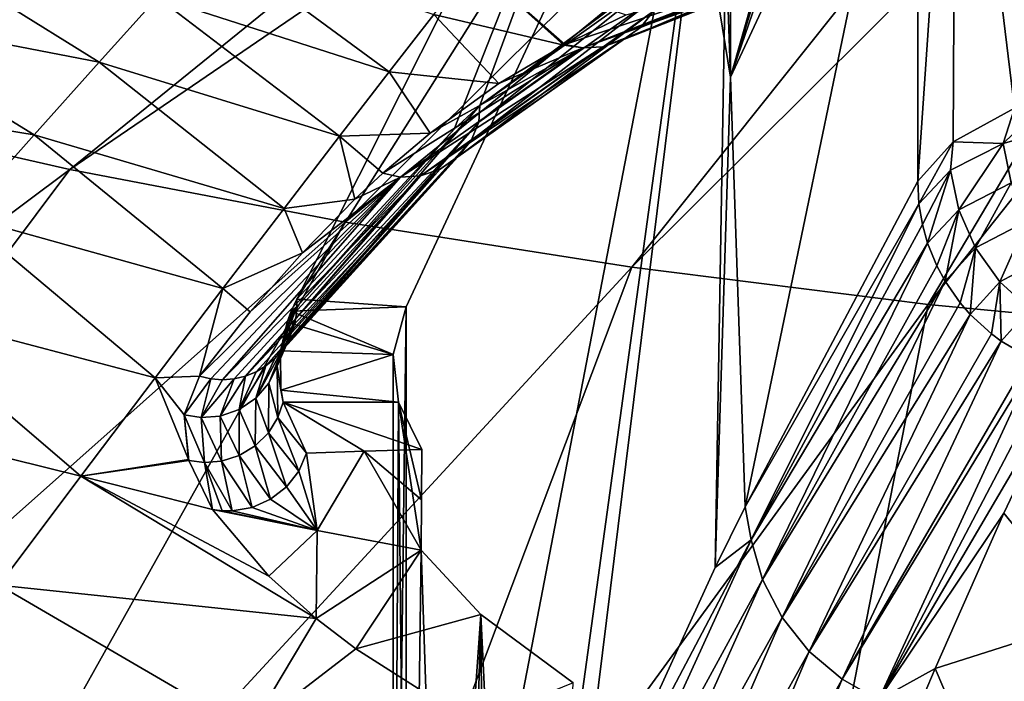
# Model space of a CAD drawing. Header units: metres. Extents: x -90 to 304, y -90 to 74.
# Tile 379 of 570: x 231.65 to 235.47, y 16.92 to 19.49. Entities that reach past the tile are written whole.
import ezdxf

# ---------------------------------------------------------------- set-up
doc = ezdxf.new("R2010")
doc.units = ezdxf.units.M
doc.layers.add('solid_21662050_350', color=7, linetype='CONTINUOUS')

msp = doc.modelspace()

# ---------------------------------------------------------------- linework, layer by layer
at = {"layer": 'solid_21662050_350'}
for points in [[(234.521347, 22.085938, 191.596085), (228.973709, 19.678011, 196.530258), (229.87059, 19.394985, 197.316391)], [(234.968094, 21.946051, 191.984634), (234.521347, 22.085938, 191.596085), (229.87059, 19.394985, 197.316391)], [(234.968094, 21.946051, 191.984634), (229.87059, 19.394985, 197.316391), (230.830566, 19.136803, 198.033524)], [(235.445862, 21.81847, 192.339005), (234.968094, 21.946051, 191.984634), (230.830566, 19.136803, 198.033524)], [(235.445862, 21.81847, 192.339005), (230.830566, 19.136803, 198.033524), (231.847656, 18.905067, 198.677185)], [(235.951691, 21.703979, 192.657013), (235.445862, 21.81847, 192.339005), (231.847656, 18.905067, 198.677185)], [(235.951691, 21.703979, 192.657013), (231.847656, 18.905067, 198.677185), (232.915543, 18.701227, 199.243378)], [(236.482498, 21.603287, 192.936691), (235.951691, 21.703979, 192.657013), (232.915543, 18.701227, 199.243378)], [(234.330597, 21.580872, 106.904694), (232.728149, 18.40222, 118.487755), (233.338913, 19.061548, 113.874153)], [(234.413651, 21.076187, 108.743774), (232.728149, 18.40222, 118.487755), (234.330597, 21.580872, 106.904694)], [(236.482498, 21.603287, 192.936691), (232.915543, 18.701227, 199.243378), (234.027557, 18.52655, 199.728561)], [(234.330597, 21.580872, 106.904694), (233.338913, 19.061548, 113.874153), (233.43811, 19.153154, 113.119171)], [(234.330597, 21.580872, 106.904694), (233.43811, 19.153154, 113.119171), (234.022659, 19.587032, 108.632675)], [(237.034973, 21.51701, 193.176346), (236.482498, 21.603287, 192.936691), (234.027557, 18.52655, 199.728561)], [(234.410599, 19.262512, 108.173233), (234.330597, 21.580872, 106.904694), (234.325729, 19.778139, 106.294273)], [(234.413651, 21.076187, 108.743774), (234.330597, 21.580872, 106.904694), (234.410599, 19.262512, 108.173233)], [(237.034973, 21.51701, 193.176346), (234.027557, 18.52655, 199.728561), (235.176788, 18.382124, 200.129715)], [(237.605743, 21.445683, 193.374451), (237.034973, 21.51701, 193.176346), (235.176788, 18.382124, 200.129715)], [(237.605743, 21.445683, 193.374451), (235.176788, 18.382124, 200.129715), (236.356049, 18.268848, 200.444351)], [(235.284821, 21.013298, 101.793335), (235.542038, 21.198984, 101.116692), (235.511292, 19.142267, 100.512573)], [(234.413651, 21.076187, 108.743774), (233.15213, 18.372522, 118.59597), (232.728149, 18.40222, 118.487755)], [(234.413651, 21.076187, 108.743774), (233.705643, 15.934495, 113.081017), (233.15213, 14.527333, 117.331146)], [(234.413651, 21.076187, 108.743774), (233.15213, 14.527333, 117.331146), (233.15213, 18.372522, 118.59597)], [(234.413651, 21.076187, 108.743774), (233.807373, 16.17358, 112.293518), (233.705643, 15.934495, 113.081017)], [(234.413651, 21.076187, 108.743774), (234.351303, 17.361851, 108.052902), (233.807373, 16.17358, 112.293518)], [(234.413651, 21.076187, 108.743774), (234.410599, 19.262512, 108.173233), (234.351303, 17.361851, 108.052902)], [(234.410599, 19.262512, 108.173233), (234.921509, 20.930098, 102.096519), (235.017624, 21.031384, 101.727432)], [(234.410599, 19.262512, 108.173233), (235.017624, 21.031384, 101.727432), (235.137024, 20.81938, 102.499985)], [(235.284821, 21.013298, 101.793335), (235.2742, 19.012121, 101.175255), (235.137024, 18.859087, 101.855171)], [(235.284821, 21.013298, 101.793335), (235.137024, 18.859087, 101.855171), (235.137024, 20.81938, 102.499985)], [(235.284821, 21.013298, 101.793335), (235.511292, 19.142267, 100.512573), (235.2742, 19.012121, 101.175255)], [(234.410599, 19.262512, 108.173233), (234.854584, 20.827171, 102.471588), (234.921509, 20.930098, 102.096519)], [(234.410599, 19.262512, 108.173233), (234.325729, 19.778139, 106.294273), (234.854584, 20.827171, 102.471588)], [(234.410599, 19.262512, 108.173233), (235.137024, 20.81938, 102.499985), (234.466675, 17.59634, 107.147659)], [(235.137024, 20.81938, 102.499985), (235.137024, 18.859087, 101.855171), (234.466675, 17.59634, 107.147659)], [(230.923492, 19.520864, 113.840118), (231.20282, 19.792429, 111.672928), (231.961258, 19.320621, 112.642792)], [(231.20282, 19.792429, 111.672928), (232.187561, 19.572529, 110.479134), (231.961258, 19.320621, 112.642792)], [(232.187561, 19.572529, 110.479134), (232.390167, 19.795725, 108.247589), (233.085953, 19.283936, 110.22757)], [(232.390167, 19.795725, 108.247589), (233.259567, 19.505608, 107.992546), (233.085953, 19.283936, 110.22757)], [(234.060776, 19.455313, 107.589035), (234.794769, 19.770372, 102.138245), (234.812912, 19.797483, 102.141487)], [(234.060776, 19.455313, 107.589035), (234.812912, 19.797483, 102.141487), (234.112167, 19.519163, 107.600082)], [(234.060776, 19.455313, 107.589035), (234.762543, 19.734091, 102.132881), (234.794769, 19.770372, 102.138245)], [(233.992477, 19.407436, 107.576904), (234.730484, 19.707491, 102.127884), (234.762543, 19.734091, 102.132881)], [(233.992477, 19.407436, 107.576904), (234.762543, 19.734091, 102.132881), (234.060776, 19.455313, 107.589035)], [(233.992477, 19.407436, 107.576904), (234.695709, 19.686033, 102.122711), (234.730484, 19.707491, 102.127884)], [(233.259567, 19.505608, 107.992546), (233.415665, 19.700169, 105.68042), (233.763214, 19.387476, 107.584328)], [(233.415665, 19.700169, 105.68042), (233.768173, 19.390125, 107.546059), (233.763214, 19.387476, 107.584328)], [(233.415665, 19.700169, 105.68042), (234.005325, 19.504053, 105.714844), (233.768173, 19.390125, 107.546059)], [(233.9151, 19.380987, 107.565094), (234.650421, 19.666876, 102.11628), (234.695709, 19.686033, 102.122711)], [(233.9151, 19.380987, 107.565094), (234.695709, 19.686033, 102.122711), (233.992477, 19.407436, 107.576904)], [(234.141296, 19.654474, 107.714622), (233.43811, 19.153154, 113.119171), (233.434036, 19.088497, 113.058899)], [(234.142944, 19.590511, 107.608986), (234.141296, 19.654474, 107.714622), (233.434036, 19.088497, 113.058899)], [(234.141296, 19.654474, 107.714622), (234.022659, 19.587032, 108.632675), (233.43811, 19.153154, 113.119171)], [(234.543289, 19.652596, 102.102127), (233.768173, 19.390125, 107.546059), (234.005325, 19.504053, 105.714844)], [(233.837845, 19.376471, 107.55481), (233.768173, 19.390125, 107.546059), (234.543289, 19.652596, 102.102127)], [(233.837845, 19.376471, 107.55481), (234.561874, 19.652222, 102.104485), (234.619736, 19.658621, 102.112083)], [(233.837845, 19.376471, 107.55481), (234.619736, 19.658621, 102.112083), (233.9151, 19.380987, 107.565094)], [(233.837845, 19.376471, 107.55481), (234.543289, 19.652596, 102.102127), (234.561874, 19.652222, 102.104485)], [(233.9151, 19.380987, 107.565094), (234.619736, 19.658621, 102.112083), (234.650421, 19.666876, 102.11628)], [(231.961258, 19.320621, 112.642792), (232.187561, 19.572529, 110.479134), (232.892944, 19.033894, 112.397293)], [(232.187561, 19.572529, 110.479134), (233.085953, 19.283936, 110.22757), (232.892944, 19.033894, 112.397293)], [(234.142944, 19.590511, 107.608986), (233.434036, 19.088497, 113.058899), (233.403671, 19.017406, 113.046585)], [(234.112167, 19.519163, 107.600082), (234.142944, 19.590511, 107.608986), (233.403671, 19.017406, 113.046585)], [(230.610947, 19.217224, 115.952316), (230.923492, 19.520864, 113.840118), (231.708984, 19.038769, 114.750557)], [(230.923492, 19.520864, 113.840118), (231.961258, 19.320621, 112.642792), (231.708984, 19.038769, 114.750557)], [(234.112167, 19.519163, 107.600082), (233.403671, 19.017406, 113.046585), (233.3526, 18.953783, 113.03244)], [(234.060776, 19.455313, 107.589035), (234.112167, 19.519163, 107.600082), (233.3526, 18.953783, 113.03244)], [(233.085953, 19.283936, 110.22757), (233.259567, 19.505608, 107.992546), (233.511826, 19.238356, 109.52076)], [(233.259567, 19.505608, 107.992546), (233.763214, 19.387476, 107.584328), (233.511826, 19.238356, 109.52076)], [(234.060776, 19.455313, 107.589035), (233.3526, 18.953783, 113.03244), (233.284485, 18.906105, 113.017921)], [(233.992477, 19.407436, 107.576904), (234.060776, 19.455313, 107.589035), (233.284485, 18.906105, 113.017921)], [(233.992477, 19.407436, 107.576904), (233.284485, 18.906105, 113.017921), (233.207153, 18.879827, 113.004692)], [(233.9151, 19.380987, 107.565094), (233.992477, 19.407436, 107.576904), (233.207153, 18.879827, 113.004692)], [(233.837845, 19.376471, 107.55481), (233.061966, 18.890911, 112.97139), (233.24527, 19.045727, 111.567444)], [(233.837845, 19.376471, 107.55481), (233.129807, 18.87545, 112.994034), (233.061966, 18.890911, 112.97139)], [(233.9151, 19.380987, 107.565094), (233.207153, 18.879827, 113.004692), (233.129807, 18.87545, 112.994034)], [(233.837845, 19.376471, 107.55481), (233.9151, 19.380987, 107.565094), (233.129807, 18.87545, 112.994034)], [(233.837845, 19.376471, 107.55481), (233.24527, 19.045727, 111.567444), (233.511826, 19.238356, 109.52076)], [(233.837845, 19.376471, 107.55481), (233.511826, 19.238356, 109.52076), (233.763214, 19.387476, 107.584328)], [(233.837845, 19.376471, 107.55481), (233.763214, 19.387476, 107.584328), (233.768173, 19.390125, 107.546059)], [(231.708984, 19.038769, 114.750557), (231.961258, 19.320621, 112.642792), (232.678604, 18.754204, 114.513496)], [(231.961258, 19.320621, 112.642792), (232.892944, 19.033894, 112.397293), (232.678604, 18.754204, 114.513496)], [(232.892944, 19.033894, 112.397293), (233.085953, 19.283936, 110.22757), (233.24527, 19.045727, 111.567444)], [(233.085953, 19.283936, 110.22757), (233.511826, 19.238356, 109.52076), (233.24527, 19.045727, 111.567444)], [(234.410599, 19.262512, 108.173233), (234.466675, 17.59634, 107.147659), (234.351303, 17.361851, 108.052902)], [(230.610947, 19.217224, 115.952316), (231.708984, 19.038769, 114.750557), (231.428711, 18.725018, 116.814476)], [(235.468033, 19.005716, 100.601364), (235.511292, 19.142267, 100.512573), (235.666321, 19.198526, 100.192467)], [(235.750183, 19.085377, 100.02314), (235.468033, 19.005716, 100.601364), (235.666321, 19.198526, 100.192467)], [(231.847656, 18.905067, 198.677185), (230.830566, 19.136803, 198.033524), (227.651947, 15.768793, 204.464615)], [(233.43811, 19.153154, 113.119171), (232.728149, 18.37229, 118.476974), (232.724091, 18.32773, 118.468613)], [(233.434036, 19.088497, 113.058899), (233.43811, 19.153154, 113.119171), (232.724091, 18.32773, 118.468613)], [(233.43811, 19.153154, 113.119171), (233.338913, 19.061548, 113.874153), (232.728149, 18.37229, 118.476974)], [(235.468033, 19.005716, 100.601364), (235.2742, 19.012121, 101.175255), (235.511292, 19.142267, 100.512573)], [(233.434036, 19.088497, 113.058899), (232.712952, 18.284533, 118.459549), (232.695313, 18.243662, 118.450027)], [(233.403671, 19.017406, 113.046585), (233.434036, 19.088497, 113.058899), (232.695313, 18.243662, 118.450027)], [(233.434036, 19.088497, 113.058899), (232.724091, 18.32773, 118.468613), (232.712952, 18.284533, 118.459549)], [(233.338913, 19.061548, 113.874153), (232.728149, 18.40222, 118.487755), (232.728149, 18.37229, 118.476974)], [(235.498306, 18.852722, 100.588234), (235.468033, 19.005716, 100.601364), (235.750183, 19.085377, 100.02314)], [(231.428711, 18.725018, 116.814476), (231.708984, 19.038769, 114.750557), (232.441116, 18.442984, 116.587906)], [(231.708984, 19.038769, 114.750557), (232.678604, 18.754204, 114.513496), (232.441116, 18.442984, 116.587906)], [(232.678604, 18.754204, 114.513496), (232.892944, 19.033894, 112.397293), (232.953094, 18.790091, 113.802765)], [(232.892944, 19.033894, 112.397293), (233.24527, 19.045727, 111.567444), (233.061966, 18.890911, 112.97139)], [(232.892944, 19.033894, 112.397293), (233.061966, 18.890911, 112.97139), (232.953094, 18.790091, 113.802765)], [(233.403671, 19.017406, 113.046585), (232.671585, 18.206057, 118.440254), (232.642319, 18.172577, 118.430473)], [(233.3526, 18.953783, 113.03244), (233.403671, 19.017406, 113.046585), (232.642319, 18.172577, 118.430473)], [(233.403671, 19.017406, 113.046585), (232.695313, 18.243662, 118.450027), (232.671585, 18.206057, 118.440254)], [(235.141312, 18.771458, 101.835991), (235.137024, 18.859087, 101.855171), (235.2742, 19.012121, 101.175255)], [(235.263443, 18.901871, 101.209435), (235.141312, 18.771458, 101.835991), (235.2742, 19.012121, 101.175255)], [(235.468033, 19.005716, 100.601364), (235.263443, 18.901871, 101.209435), (235.2742, 19.012121, 101.175255)], [(235.295532, 18.748566, 101.187813), (235.263443, 18.901871, 101.209435), (235.468033, 19.005716, 100.601364)], [(235.498306, 18.852722, 100.588234), (235.295532, 18.748566, 101.187813), (235.468033, 19.005716, 100.601364)], [(233.3526, 18.953783, 113.03244), (232.642319, 18.172577, 118.430473), (232.6082, 18.144005, 118.420898)], [(233.284485, 18.906105, 113.017921), (233.3526, 18.953783, 113.03244), (232.6082, 18.144005, 118.420898)], [(231.847656, 18.905067, 198.677185), (227.651947, 15.768793, 204.464615), (229.265793, 15.456266, 205.332703)], [(232.915543, 18.701227, 199.243378), (231.847656, 18.905067, 198.677185), (229.265793, 15.456266, 205.332703)], [(233.284485, 18.906105, 113.017921), (232.569992, 18.120993, 118.411751), (232.528595, 18.104069, 118.403244)], [(233.207153, 18.879827, 113.004692), (233.284485, 18.906105, 113.017921), (232.528595, 18.104069, 118.403244)], [(233.284485, 18.906105, 113.017921), (232.6082, 18.144005, 118.420898), (232.569992, 18.120993, 118.411751)], [(233.129807, 18.87545, 112.994034), (232.350739, 18.103004, 118.37925), (232.547638, 18.352602, 116.886986)], [(233.129807, 18.87545, 112.994034), (232.394958, 18.092999, 118.383423), (232.350739, 18.103004, 118.37925)], [(233.129807, 18.87545, 112.994034), (232.440063, 18.089911, 118.388916), (232.394958, 18.092999, 118.383423)], [(233.207153, 18.879827, 113.004692), (232.48494, 18.09363, 118.395569), (232.440063, 18.089911, 118.388916)], [(233.129807, 18.87545, 112.994034), (233.207153, 18.879827, 113.004692), (232.440063, 18.089911, 118.388916)], [(233.207153, 18.879827, 113.004692), (232.528595, 18.104069, 118.403244), (232.48494, 18.09363, 118.395569)], [(233.129807, 18.87545, 112.994034), (232.547638, 18.352602, 116.886986), (232.749588, 18.582375, 115.356682)], [(233.129807, 18.87545, 112.994034), (232.749588, 18.582375, 115.356682), (232.953094, 18.790091, 113.802765)], [(233.129807, 18.87545, 112.994034), (232.953094, 18.790091, 113.802765), (233.061966, 18.890911, 112.97139)], [(235.154572, 18.691879, 101.819611), (235.141312, 18.771458, 101.835991), (235.263443, 18.901871, 101.209435)], [(235.174942, 18.618834, 101.805481), (235.154572, 18.691879, 101.819611), (235.263443, 18.901871, 101.209435)], [(235.295532, 18.748566, 101.187813), (235.174942, 18.618834, 101.805481), (235.263443, 18.901871, 101.209435)], [(234.466675, 17.59634, 107.147659), (235.137024, 18.859087, 101.855171), (235.141312, 18.771458, 101.835991)], [(235.36058, 18.600838, 101.175484), (235.295532, 18.748566, 101.187813), (235.498306, 18.852722, 100.588234)], [(235.55986, 18.704779, 100.58828), (235.36058, 18.600838, 101.175484), (235.498306, 18.852722, 100.588234)], [(232.441116, 18.442984, 116.587906), (232.678604, 18.754204, 114.513496), (232.749588, 18.582375, 115.356682)], [(232.678604, 18.754204, 114.513496), (232.953094, 18.790091, 113.802765), (232.749588, 18.582375, 115.356682)], [(234.490707, 17.46863, 107.023392), (234.466675, 17.59634, 107.147659), (235.141312, 18.771458, 101.835991)], [(234.490707, 17.46863, 107.023392), (235.141312, 18.771458, 101.835991), (235.154572, 18.691879, 101.819611)], [(231.118713, 18.376694, 118.846695), (231.428711, 18.725018, 116.814476), (232.178772, 18.097588, 118.632111)], [(231.428711, 18.725018, 116.814476), (232.441116, 18.442984, 116.587906), (232.178772, 18.097588, 118.632111)], [(235.210297, 18.532059, 101.789932), (235.174942, 18.618834, 101.805481), (235.295532, 18.748566, 101.187813)], [(235.242432, 18.47254, 101.780144), (235.210297, 18.532059, 101.789932), (235.295532, 18.748566, 101.187813)], [(235.36058, 18.600838, 101.175484), (235.242432, 18.47254, 101.780144), (235.295532, 18.748566, 101.187813)], [(232.915543, 18.701227, 199.243378), (229.265793, 15.456266, 205.332703), (230.948105, 15.188368, 206.076813)], [(234.027557, 18.52655, 199.728561), (232.915543, 18.701227, 199.243378), (230.948105, 15.188368, 206.076813)], [(234.490707, 17.46863, 107.023392), (235.154572, 18.691879, 101.819611), (235.174942, 18.618834, 101.805481)], [(235.455124, 18.469419, 101.173668), (235.36058, 18.600838, 101.175484), (235.55986, 18.704779, 100.58828)], [(235.649445, 18.572613, 100.601974), (235.455124, 18.469419, 101.173668), (235.55986, 18.704779, 100.58828)], [(234.534546, 17.315109, 106.988976), (234.490707, 17.46863, 107.023392), (235.174942, 18.618834, 101.805481)], [(234.534546, 17.315109, 106.988976), (235.174942, 18.618834, 101.805481), (235.210297, 18.532059, 101.789932)], [(235.3013, 18.388004, 101.7677), (235.242432, 18.47254, 101.780144), (235.36058, 18.600838, 101.175484)], [(235.34021, 18.34322, 101.761963), (235.3013, 18.388004, 101.7677), (235.36058, 18.600838, 101.175484)], [(235.455124, 18.469419, 101.173668), (235.34021, 18.34322, 101.761963), (235.36058, 18.600838, 101.175484)], [(232.441116, 18.442984, 116.587906), (232.749588, 18.582375, 115.356682), (232.547638, 18.352602, 116.886986)], [(235.571625, 18.362806, 101.182121), (235.455124, 18.469419, 101.173668), (235.649445, 18.572613, 100.601974)], [(234.027557, 18.52655, 199.728561), (230.948105, 15.188368, 206.076813), (232.688187, 14.966808, 206.692215)], [(235.176788, 18.382124, 200.129715), (234.027557, 18.52655, 199.728561), (232.688187, 14.966808, 206.692215)], [(234.534546, 17.315109, 106.988976), (235.210297, 18.532059, 101.789932), (235.242432, 18.47254, 101.780144)], [(234.610306, 17.167974, 106.959618), (234.534546, 17.315109, 106.988976), (235.242432, 18.47254, 101.780144)], [(234.610306, 17.167974, 106.959618), (235.242432, 18.47254, 101.780144), (235.3013, 18.388004, 101.7677)], [(235.422806, 18.267265, 101.754074), (235.34021, 18.34322, 101.761963), (235.455124, 18.469419, 101.173668)], [(235.460602, 18.239134, 101.751953), (235.422806, 18.267265, 101.754074), (235.455124, 18.469419, 101.173668)], [(235.571625, 18.362806, 101.182121), (235.460602, 18.239134, 101.751953), (235.455124, 18.469419, 101.173668)], [(232.178772, 18.097588, 118.632111), (232.441116, 18.442984, 116.587906), (232.350739, 18.103004, 118.37925)], [(232.441116, 18.442984, 116.587906), (232.547638, 18.352602, 116.886986), (232.350739, 18.103004, 118.37925)], [(230.777298, 17.991093, 120.859337), (231.118713, 18.376694, 118.846695), (231.889877, 17.715321, 120.657722)], [(231.118713, 18.376694, 118.846695), (232.178772, 18.097588, 118.632111), (231.889877, 17.715321, 120.657722)], [(232.665237, 18.201441, 119.219391), (232.728149, 18.37229, 118.476974), (232.707001, 18.341888, 118.650681)], [(232.724091, 18.32773, 118.468613), (232.728149, 18.37229, 118.476974), (232.665237, 18.201441, 119.219391)], [(235.176788, 18.382124, 200.129715), (232.688187, 14.966808, 206.692215), (234.47493, 14.793001, 207.174988)], [(232.706741, 18.355522, 118.657921), (232.728149, 18.37229, 118.476974), (232.728149, 18.40222, 118.487755)], [(233.15213, 18.372522, 118.59597), (232.706741, 18.355522, 118.657921), (232.728149, 18.40222, 118.487755)], [(233.101624, 18.187908, 119.268707), (232.706741, 18.355522, 118.657921), (233.15213, 18.372522, 118.59597)], [(232.706741, 18.355522, 118.657921), (232.707001, 18.341888, 118.650681), (232.728149, 18.37229, 118.476974)], [(233.15213, 18.372522, 118.59597), (233.15213, 14.527333, 117.331146), (233.100113, 14.221299, 118.163155)], [(233.101624, 18.187908, 119.268707), (233.15213, 18.372522, 118.59597), (233.100113, 14.221299, 118.163155)], [(236.356049, 18.268848, 200.444351), (235.176788, 18.382124, 200.129715), (234.47493, 14.793001, 207.174988)], [(234.610306, 17.167974, 106.959618), (235.3013, 18.388004, 101.7677), (235.34021, 18.34322, 101.761963)], [(232.665237, 18.201441, 119.219391), (232.707001, 18.341888, 118.650681), (232.691193, 18.31282, 118.81353)], [(232.706741, 18.355522, 118.657921), (232.691193, 18.31282, 118.81353), (232.707001, 18.341888, 118.650681)], [(233.101624, 18.187908, 119.268707), (232.691193, 18.31282, 118.81353), (232.706741, 18.355522, 118.657921)], [(234.71524, 17.036575, 106.937416), (234.610306, 17.167974, 106.959618), (235.34021, 18.34322, 101.761963)], [(234.71524, 17.036575, 106.937416), (235.34021, 18.34322, 101.761963), (235.422806, 18.267265, 101.754074)], [(235.568451, 18.176165, 101.749771), (235.460602, 18.239134, 101.751953), (235.571625, 18.362806, 101.182121)], [(232.724091, 18.32773, 118.468613), (232.665237, 18.201441, 119.219391), (232.652176, 18.142672, 119.198257)], [(232.712952, 18.284533, 118.459549), (232.724091, 18.32773, 118.468613), (232.652176, 18.142672, 119.198257)], [(233.101624, 18.187908, 119.268707), (232.665237, 18.201441, 119.219391), (232.691193, 18.31282, 118.81353)], [(232.695313, 18.243662, 118.450027), (232.712952, 18.284533, 118.459549), (232.652176, 18.142672, 119.198257)], [(236.356049, 18.268848, 200.444351), (234.47493, 14.793001, 207.174988), (236.296921, 14.668055, 207.522034)], [(234.71524, 17.036575, 106.937416), (235.422806, 18.267265, 101.754074), (235.460602, 18.239134, 101.751953)], [(232.695313, 18.243662, 118.450027), (232.652176, 18.142672, 119.198257), (232.619904, 18.076426, 119.183174)], [(232.671585, 18.206057, 118.440254), (232.695313, 18.243662, 118.450027), (232.619904, 18.076426, 119.183174)], [(234.842987, 16.928717, 106.923676), (234.71524, 17.036575, 106.937416), (235.460602, 18.239134, 101.751953)], [(234.842987, 16.928717, 106.923676), (235.460602, 18.239134, 101.751953), (235.568451, 18.176165, 101.749771)], [(232.671585, 18.206057, 118.440254), (232.619904, 18.076426, 119.183174), (232.569183, 18.017925, 119.169159)], [(232.642319, 18.172577, 118.430473), (232.671585, 18.206057, 118.440254), (232.569183, 18.017925, 119.169159)], [(232.652176, 18.142672, 119.198257), (232.665237, 18.201441, 119.219391), (232.666016, 18.048918, 119.775192)], [(233.101624, 18.187908, 119.268707), (232.666016, 18.048918, 119.775192), (232.665237, 18.201441, 119.219391)], [(233.121826, 18.00289, 119.942924), (232.666016, 18.048918, 119.775192), (233.101624, 18.187908, 119.268707)], [(233.121826, 18.00289, 119.942924), (233.101624, 18.187908, 119.268707), (233.100113, 14.221299, 118.163155)], [(232.6082, 18.144005, 118.420898), (232.569183, 18.017925, 119.169159), (232.503769, 17.974041, 119.157776)], [(232.569992, 18.120993, 118.411751), (232.6082, 18.144005, 118.420898), (232.503769, 17.974041, 119.157776)], [(232.6082, 18.144005, 118.420898), (232.642319, 18.172577, 118.430473), (232.569183, 18.017925, 119.169159)], [(232.619904, 18.076426, 119.183174), (232.652176, 18.142672, 119.198257), (232.654922, 17.94393, 119.927811)], [(232.652176, 18.142672, 119.198257), (232.675308, 18.002672, 119.94371), (232.654922, 17.94393, 119.927811)], [(232.652176, 18.142672, 119.198257), (232.666016, 18.048918, 119.775192), (232.675308, 18.002672, 119.94371)], [(234.842987, 16.928717, 106.923676), (235.568451, 18.176165, 101.749771), (235.593842, 18.164536, 101.749977)], [(234.984833, 16.849176, 106.918671), (234.842987, 16.928717, 106.923676), (235.593842, 18.164536, 101.749977)], [(234.984833, 16.849176, 106.918671), (235.593842, 18.164536, 101.749977), (235.661194, 18.138807, 101.751663)], [(232.178772, 18.097588, 118.632111), (232.350739, 18.103004, 118.37925), (232.290451, 17.953278, 119.146652)], [(232.394958, 18.092999, 118.383423), (232.290451, 17.953278, 119.146652), (232.350739, 18.103004, 118.37925)], [(232.528595, 18.104069, 118.403244), (232.503769, 17.974041, 119.157776), (232.430542, 17.948975, 119.150139)], [(232.48494, 18.09363, 118.395569), (232.528595, 18.104069, 118.403244), (232.430542, 17.948975, 119.150139)], [(232.528595, 18.104069, 118.403244), (232.569992, 18.120993, 118.411751), (232.503769, 17.974041, 119.157776)], [(234.984833, 16.849176, 106.918671), (235.661194, 18.138807, 101.751663), (235.730606, 18.119486, 101.75502)], [(234.984833, 16.849176, 106.918671), (235.730606, 18.119486, 101.75502), (235.470459, 17.572262, 103.982758)], [(235.470459, 17.572262, 103.982758), (235.730606, 18.119486, 101.75502), (235.805786, 17.160894, 105.19136)], [(231.889877, 17.715321, 120.657722), (232.178772, 18.097588, 118.632111), (232.30751, 17.780392, 119.89698)], [(232.178772, 18.097588, 118.632111), (232.290451, 17.953278, 119.146652), (232.30751, 17.780392, 119.89698)], [(232.394958, 18.092999, 118.383423), (232.35733, 17.943012, 119.146561), (232.290451, 17.953278, 119.146652)], [(232.48494, 18.09363, 118.395569), (232.430542, 17.948975, 119.150139), (232.35733, 17.943012, 119.146561)], [(232.440063, 18.089911, 118.388916), (232.48494, 18.09363, 118.395569), (232.35733, 17.943012, 119.146561)], [(232.394958, 18.092999, 118.383423), (232.440063, 18.089911, 118.388916), (232.35733, 17.943012, 119.146561)], [(232.569183, 18.017925, 119.169159), (232.619904, 18.076426, 119.183174), (232.618164, 17.884481, 119.915802)], [(232.619904, 18.076426, 119.183174), (232.654922, 17.94393, 119.927811), (232.618164, 17.884481, 119.915802)], [(233.121826, 18.00289, 119.942924), (232.675308, 18.002672, 119.94371), (232.666016, 18.048918, 119.775192)], [(230.777298, 17.991093, 120.859337), (231.889877, 17.715321, 120.657722), (231.572723, 17.293497, 122.676315)], [(232.503769, 17.974041, 119.157776), (232.569183, 18.017925, 119.169159), (232.566574, 17.833559, 119.90699)], [(232.569183, 18.017925, 119.169159), (232.618164, 17.884481, 119.915802), (232.566574, 17.833559, 119.90699)], [(232.654922, 17.94393, 119.927811), (232.675308, 18.002672, 119.94371), (232.765213, 17.805449, 120.662399)], [(233.212524, 17.819361, 120.611702), (232.675308, 18.002672, 119.94371), (233.121826, 18.00289, 119.942924)], [(232.988815, 17.812515, 120.63665), (232.765213, 17.805449, 120.662399), (232.675308, 18.002672, 119.94371)], [(232.988815, 17.812515, 120.63665), (232.675308, 18.002672, 119.94371), (233.212524, 17.819361, 120.611702)], [(233.121826, 18.00289, 119.942924), (233.100113, 14.221299, 118.163155), (233.162811, 13.890905, 118.990891)], [(233.210464, 17.429266, 120.471512), (233.121826, 18.00289, 119.942924), (233.162811, 13.890905, 118.990891)], [(233.211487, 17.624321, 120.541611), (233.212524, 17.819361, 120.611702), (233.121826, 18.00289, 119.942924)], [(233.210464, 17.429266, 120.471512), (233.211487, 17.624321, 120.541611), (233.121826, 18.00289, 119.942924)], [(232.290451, 17.953278, 119.146652), (232.30864, 17.776724, 119.911766), (232.30751, 17.780392, 119.89698)], [(232.369812, 17.76899, 119.905418), (232.30864, 17.776724, 119.911766), (232.290451, 17.953278, 119.146652)], [(232.35733, 17.943012, 119.146561), (232.369812, 17.76899, 119.905418), (232.290451, 17.953278, 119.146652)], [(232.430542, 17.948975, 119.150139), (232.503769, 17.974041, 119.157776), (232.504105, 17.796062, 119.90229)], [(232.503769, 17.974041, 119.157776), (232.566574, 17.833559, 119.90699), (232.504105, 17.796062, 119.90229)], [(232.35733, 17.943012, 119.146561), (232.430542, 17.948975, 119.150139), (232.436523, 17.774611, 119.901932)], [(232.35733, 17.943012, 119.146561), (232.436523, 17.774611, 119.901932), (232.369812, 17.76899, 119.905418)], [(232.430542, 17.948975, 119.150139), (232.504105, 17.796062, 119.90229), (232.436523, 17.774611, 119.901932)], [(232.618164, 17.884481, 119.915802), (232.654922, 17.94393, 119.927811), (232.735657, 17.735424, 120.640999)], [(232.654922, 17.94393, 119.927811), (232.765213, 17.805449, 120.662399), (232.735657, 17.735424, 120.640999)], [(232.566574, 17.833559, 119.90699), (232.618164, 17.884481, 119.915802), (232.688278, 17.67421, 120.625092)], [(232.618164, 17.884481, 119.915802), (232.735657, 17.735424, 120.640999), (232.688278, 17.67421, 120.625092)], [(232.504105, 17.796062, 119.90229), (232.566574, 17.833559, 119.90699), (232.626419, 17.626087, 120.615845)], [(232.566574, 17.833559, 119.90699), (232.688278, 17.67421, 120.625092), (232.626419, 17.626087, 120.615845)], [(232.807098, 17.505659, 120.549103), (232.735657, 17.735424, 120.640999), (232.765213, 17.805449, 120.662399)], [(232.807098, 17.505659, 120.549103), (232.765213, 17.805449, 120.662399), (232.988815, 17.812515, 120.63665)], [(232.807098, 17.505659, 120.549103), (232.988815, 17.812515, 120.63665), (233.210464, 17.429266, 120.471512)], [(232.988815, 17.812515, 120.63665), (233.212524, 17.819361, 120.611702), (233.211487, 17.624321, 120.541611)], [(232.988815, 17.812515, 120.63665), (233.211487, 17.624321, 120.541611), (233.210464, 17.429266, 120.471512)], [(231.889877, 17.715321, 120.657722), (232.30751, 17.780392, 119.89698), (232.30864, 17.776724, 119.911766)], [(231.889877, 17.715321, 120.657722), (232.30864, 17.776724, 119.911766), (232.40036, 17.586916, 120.631828)], [(232.369812, 17.76899, 119.905418), (232.40036, 17.586916, 120.631828), (232.30864, 17.776724, 119.911766)], [(232.369812, 17.76899, 119.905418), (232.436523, 17.774611, 119.901932), (232.477158, 17.581032, 120.619385)], [(232.369812, 17.76899, 119.905418), (232.438446, 17.581604, 120.624786), (232.40036, 17.586916, 120.631828)], [(232.369812, 17.76899, 119.905418), (232.477158, 17.581032, 120.619385), (232.438446, 17.581604, 120.624786)], [(232.436523, 17.774611, 119.901932), (232.504105, 17.796062, 119.90229), (232.554398, 17.59433, 120.613892)], [(232.436523, 17.774611, 119.901932), (232.554398, 17.59433, 120.613892), (232.477158, 17.581032, 120.619385)], [(232.504105, 17.796062, 119.90229), (232.626419, 17.626087, 120.615845), (232.554398, 17.59433, 120.613892)], [(232.807098, 17.505659, 120.549103), (232.688278, 17.67421, 120.625092), (232.735657, 17.735424, 120.640999)], [(231.572723, 17.293497, 122.676315), (231.889877, 17.715321, 120.657722), (232.803635, 17.164522, 122.007835)], [(231.889877, 17.715321, 120.657722), (232.619339, 17.328447, 121.500954), (232.803635, 17.164522, 122.007835)], [(231.889877, 17.715321, 120.657722), (232.40036, 17.586916, 120.631828), (232.619339, 17.328447, 121.500954)], [(232.807098, 17.505659, 120.549103), (232.626419, 17.626087, 120.615845), (232.688278, 17.67421, 120.625092)], [(232.807098, 17.505659, 120.549103), (232.554398, 17.59433, 120.613892), (232.626419, 17.626087, 120.615845)], [(232.807098, 17.505659, 120.549103), (232.619339, 17.328447, 121.500954), (232.40036, 17.586916, 120.631828)], [(232.807098, 17.505659, 120.549103), (232.40036, 17.586916, 120.631828), (232.438446, 17.581604, 120.624786)], [(232.807098, 17.505659, 120.549103), (232.438446, 17.581604, 120.624786), (232.477158, 17.581032, 120.619385)], [(232.807098, 17.505659, 120.549103), (232.477158, 17.581032, 120.619385), (232.554398, 17.59433, 120.613892)], [(234.351303, 17.361851, 108.052902), (234.466675, 17.59634, 107.147659), (234.490707, 17.46863, 107.023392)], [(234.984833, 16.849176, 106.918671), (235.470459, 17.572262, 103.982758), (235.203812, 16.970333, 106.291489)], [(235.203812, 16.970333, 106.291489), (235.470459, 17.572262, 103.982758), (235.805786, 17.160894, 105.19136)], [(232.807098, 17.505659, 120.549103), (232.803635, 17.164522, 122.007835), (232.619339, 17.328447, 121.500954)], [(232.807098, 17.505659, 120.549103), (233.210464, 17.429266, 120.471512), (232.803635, 17.164522, 122.007835)], [(233.807373, 16.17358, 112.293518), (234.351303, 17.361851, 108.052902), (234.490707, 17.46863, 107.023392)], [(233.830612, 16.02504, 112.183968), (233.807373, 16.17358, 112.293518), (234.490707, 17.46863, 107.023392)], [(233.830612, 16.02504, 112.183968), (234.490707, 17.46863, 107.023392), (234.534546, 17.315109, 106.988976)], [(233.210464, 17.429266, 120.471512), (232.957352, 17.046621, 122.355682), (232.803635, 17.164522, 122.007835)], [(233.442123, 17.179766, 121.353729), (232.957352, 17.046621, 122.355682), (233.210464, 17.429266, 120.471512)], [(233.210464, 17.429266, 120.471512), (233.162811, 13.890905, 118.990891), (233.341019, 13.543751, 119.801926)], [(233.442123, 17.179766, 121.353729), (233.210464, 17.429266, 120.471512), (233.341019, 13.543751, 119.801926)], [(233.880554, 15.854564, 112.138283), (233.830612, 16.02504, 112.183968), (234.534546, 17.315109, 106.988976)], [(233.880554, 15.854564, 112.138283), (234.534546, 17.315109, 106.988976), (234.610306, 17.167974, 106.959618)], [(231.227707, 16.829727, 124.697678), (231.572723, 17.293497, 122.676315), (232.543594, 16.728096, 123.971352)], [(231.572723, 17.293497, 122.676315), (232.803635, 17.164522, 122.007835), (232.543594, 16.728096, 123.971352)], [(232.543594, 16.728096, 123.971352), (232.803635, 17.164522, 122.007835), (232.957352, 17.046621, 122.355682)], [(233.442123, 17.179766, 121.353729), (233.411423, 16.756433, 123.164955), (232.957352, 17.046621, 122.355682)], [(233.442123, 17.179766, 121.353729), (233.341019, 13.543751, 119.801926), (233.47319, 13.366741, 120.197105)], [(233.799622, 16.914394, 122.194588), (233.411423, 16.756433, 123.164955), (233.442123, 17.179766, 121.353729)], [(233.442123, 17.179766, 121.353729), (233.47319, 13.366741, 120.197105), (233.633621, 13.189155, 120.583138)], [(233.799622, 16.914394, 122.194588), (233.442123, 17.179766, 121.353729), (233.633621, 13.189155, 120.583138)], [(233.966125, 15.691218, 112.098549), (233.880554, 15.854564, 112.138283), (234.610306, 17.167974, 106.959618)], [(233.966125, 15.691218, 112.098549), (234.610306, 17.167974, 106.959618), (234.71524, 17.036575, 106.937416)], [(235.203812, 16.970333, 106.291489), (235.805786, 17.160894, 105.19136), (235.626694, 15.978878, 109.236435)], [(232.543594, 16.728096, 123.971352), (232.957352, 17.046621, 122.355682), (233.411423, 16.756433, 123.164955)], [(234.084152, 15.545259, 112.06749), (233.966125, 15.691218, 112.098549), (234.71524, 17.036575, 106.937416)], [(234.084152, 15.545259, 112.06749), (234.71524, 17.036575, 106.937416), (234.842987, 16.928717, 106.923676)], [(234.984833, 16.849176, 106.918671), (235.203812, 16.970333, 106.291489), (235.132904, 16.802706, 106.908714)], [(235.132904, 16.802706, 106.908714), (235.203812, 16.970333, 106.291489), (235.626694, 15.978878, 109.236435)], [(234.227554, 15.425237, 112.046913), (234.084152, 15.545259, 112.06749), (234.842987, 16.928717, 106.923676)], [(234.227554, 15.425237, 112.046913), (234.842987, 16.928717, 106.923676), (234.984833, 16.849176, 106.918671)]]:
    msp.add_3dface(points, dxfattribs=at)

doc.saveas('drawing.dxf')
